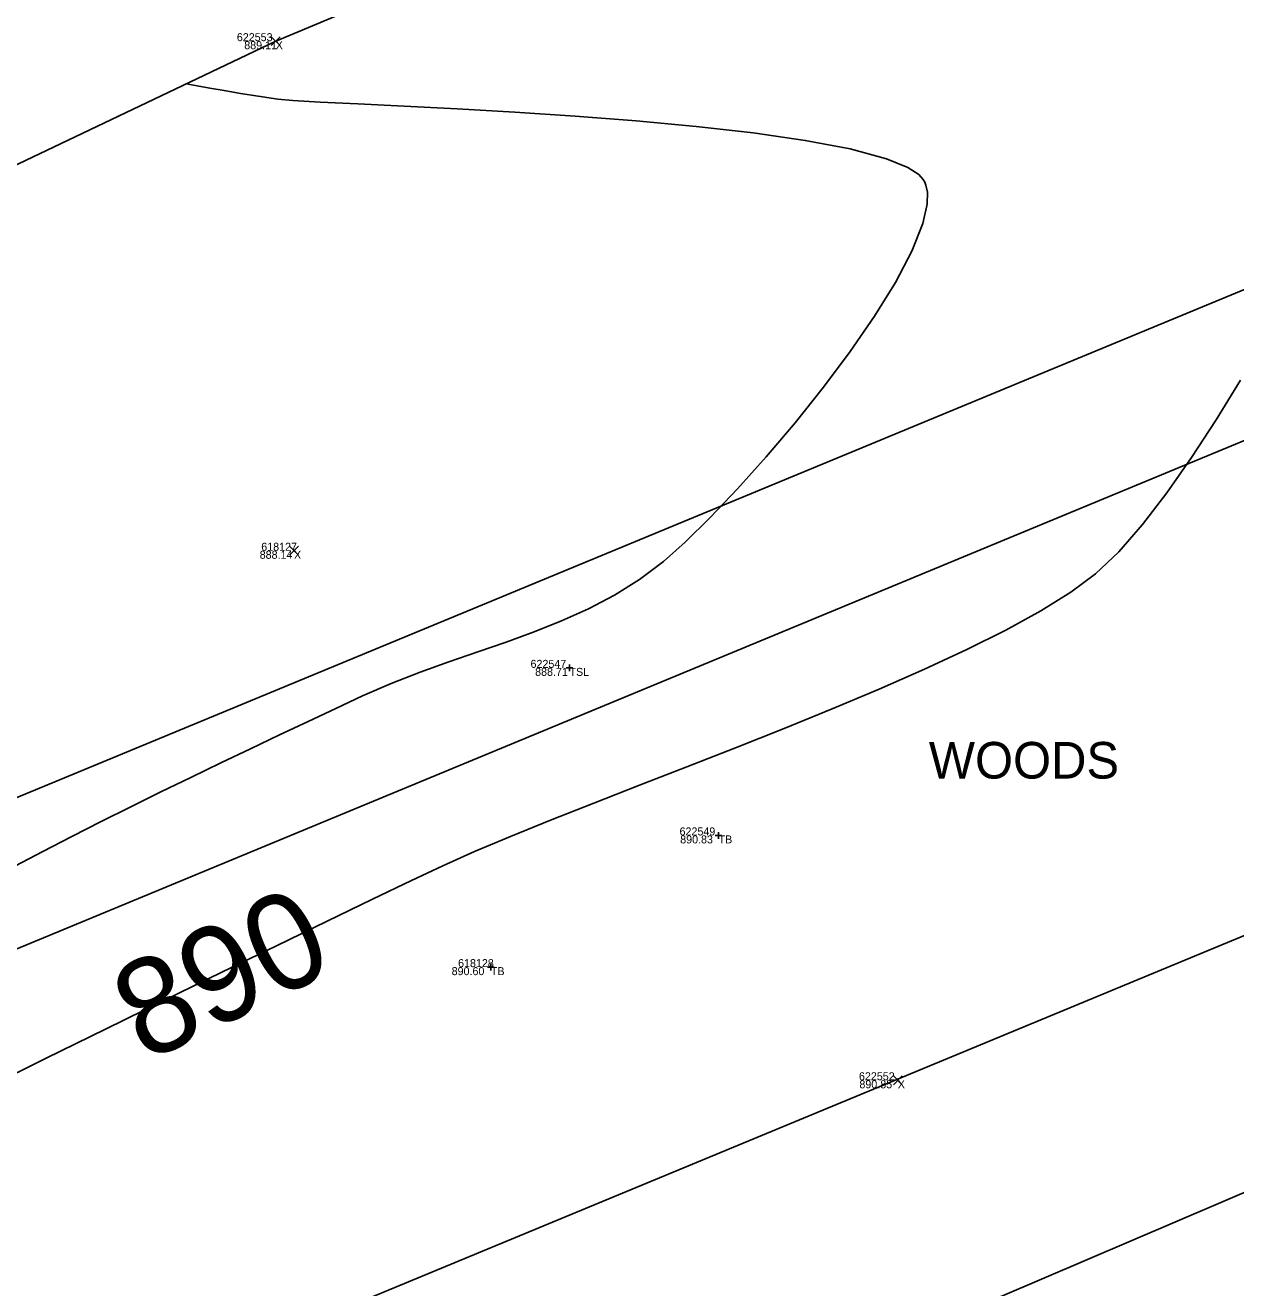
# Model space of a CAD drawing. Extents: x 1957117 to 1971063, y 701601 to 715861.
# Drawn here: x 1966232.2 to 1966285.2, y 709399 to 709454.2 of the extents above; entities that cross this region are included whole.
import ezdxf

# ---------------------------------------------------------------- set-up
doc = ezdxf.new("R2010")
doc.units = 0
for name, color, linetype in [('AP_X_Lights', 7, 'Continuous'), ('DT_X_Contour_Major', 7, 'Continuous'), ('DT_X_Contour_Minor', 7, 'Continuous'), ('DT_X_TIN_Hull', 7, 'Continuous'), ('GE_X_CL_20', 7, 'Continuous'), ('PV_P_Drive', 7, 'Continuous'), ('PV_P_Shoulder', 7, 'Continuous'), ('RS_Raster1', 7, 'Continuous'), ('RW_X_Esmt_RR', 7, 'Continuous'), ('RW_X_Fee_RW', 7, 'Continuous'), ('SC_Scratch1', 7, 'Continuous'), ('SC_Shading5', 7, 'Continuous'), ('VG_X_Text', 7, 'Continuous')]:
    doc.layers.add(name, color=color, linetype=linetype)

msp = doc.modelspace()

# ---------------------------------------------------------------- linework, layer by layer
at = {"layer": 'AP_X_Lights'}
for p, q in [((1966242.997, 709453.3), (1966243.385, 709453.69)), ((1966242.997, 709453.69), (1966243.385, 709453.3)), ((1966243.795, 709431.022), (1966244.183, 709431.412)), ((1966243.795, 709431.412), (1966244.183, 709431.022)), ((1966270.201, 709407.872), (1966270.589, 709408.262)), ((1966270.201, 709408.262), (1966270.589, 709407.872))]:
    msp.add_line(p, q, dxfattribs=at)
at = {"layer": 'DT_X_Contour_Major'}
msp.add_lwpolyline([(1966285.387, 709438.678), (1966284.314, 709436.945), (1966283.238, 709435.29), (1966282.166, 709433.75), (1966281.104, 709432.365), (1966280.061, 709431.172), (1966279.042, 709430.209), (1966277.969, 709429.413), (1966276.652, 709428.592), (1966275.124, 709427.752), (1966273.416, 709426.898), (1966271.56, 709426.035), (1966269.587, 709425.169), (1966267.531, 709424.304), (1966265.423, 709423.447), (1966263.294, 709422.601), (1966261.177, 709421.772), (1966259.103, 709420.965), (1966257.105, 709420.185), (1966255.214, 709419.439), (1966253.462, 709418.73), (1966251.881, 709418.063), (1966250.503, 709417.445), (1966249.128, 709416.796), (1966247.423, 709415.98), (1966245.438, 709415.023), (1966243.227, 709413.951), (1966240.84, 709412.79), (1966238.331, 709411.566), (1966235.75, 709410.304), (1966233.151, 709409.031), (1966230.585, 709407.772)], dxfattribs=at)
msp.add_lwpolyline([(1966285.387, 709438.678), (1966284.314, 709436.945), (1966283.238, 709435.29), (1966282.166, 709433.75), (1966281.104, 709432.365), (1966280.061, 709431.172), (1966279.042, 709430.209), (1966277.969, 709429.413), (1966276.652, 709428.592), (1966275.124, 709427.752), (1966273.416, 709426.898), (1966271.56, 709426.035), (1966269.587, 709425.169), (1966267.531, 709424.304), (1966265.423, 709423.447), (1966263.294, 709422.601), (1966261.177, 709421.772), (1966259.103, 709420.965), (1966257.105, 709420.185), (1966255.214, 709419.439), (1966253.462, 709418.73), (1966251.881, 709418.063), (1966250.503, 709417.445), (1966249.128, 709416.796), (1966247.423, 709415.98), (1966245.438, 709415.023), (1966243.227, 709413.951), (1966240.84, 709412.79), (1966238.331, 709411.566), (1966235.75, 709410.304), (1966233.151, 709409.031), (1966230.585, 709407.772)], dxfattribs=at)
at = {"layer": 'DT_X_Contour_Minor'}
msp.add_lwpolyline([(1966231.778, 709417.429), (1966233.007, 709418.076), (1966234.268, 709418.726), (1966235.553, 709419.377), (1966236.855, 709420.026), (1966238.167, 709420.672), (1966239.481, 709421.311), (1966240.79, 709421.941), (1966242.086, 709422.56), (1966243.361, 709423.164), (1966244.609, 709423.752), (1966245.822, 709424.322), (1966246.991, 709424.869), (1966248.246, 709425.42), (1966249.507, 709425.912), (1966250.768, 709426.366), (1966252.024, 709426.798), (1966253.267, 709427.227), (1966254.493, 709427.672), (1966255.694, 709428.149), (1966256.867, 709428.678), (1966258.003, 709429.276), (1966259.098, 709429.961), (1966260.146, 709430.752), (1966261.096, 709431.598), (1966262.188, 709432.669), (1966263.381, 709433.922), (1966264.633, 709435.317), (1966265.901, 709436.812), (1966267.143, 709438.364), (1966268.318, 709439.932), (1966269.382, 709441.474), (1966270.294, 709442.949), (1966271.011, 709444.315), (1966271.492, 709445.53), (1966271.678, 709446.365), (1966271.688, 709446.897), (1966271.627, 709447.202), (1966271.576, 709447.339), (1966271.512, 709447.451), (1966271.311, 709447.669), (1966270.835, 709447.978), (1966269.902, 709448.357), (1966268.317, 709448.782), (1966266.346, 709449.155), (1966264.073, 709449.482), (1966261.582, 709449.764), (1966258.958, 709450.007), (1966256.285, 709450.213), (1966253.647, 709450.387), (1966251.129, 709450.532), (1966248.815, 709450.652), (1966246.788, 709450.751), (1966245.135, 709450.832), (1966243.938, 709450.899), (1966243.282, 709450.956), (1966242.426, 709451.087), (1966241.646, 709451.214), (1966240.94, 709451.335), (1966240.309, 709451.446), (1966239.753, 709451.545), (1966239.271, 709451.628)], dxfattribs=at)
msp.add_lwpolyline([(1966231.778, 709417.429), (1966233.007, 709418.076), (1966234.268, 709418.726), (1966235.553, 709419.377), (1966236.855, 709420.026), (1966238.167, 709420.672), (1966239.481, 709421.311), (1966240.79, 709421.941), (1966242.086, 709422.56), (1966243.361, 709423.164), (1966244.609, 709423.752), (1966245.822, 709424.322), (1966246.991, 709424.869), (1966248.246, 709425.42), (1966249.507, 709425.912), (1966250.768, 709426.366), (1966252.024, 709426.798), (1966253.267, 709427.227), (1966254.493, 709427.672), (1966255.694, 709428.149), (1966256.867, 709428.678), (1966258.003, 709429.276), (1966259.098, 709429.961), (1966260.146, 709430.752), (1966261.096, 709431.598), (1966262.188, 709432.669), (1966263.381, 709433.922), (1966264.633, 709435.317), (1966265.901, 709436.812), (1966267.143, 709438.364), (1966268.318, 709439.932), (1966269.382, 709441.474), (1966270.294, 709442.949), (1966271.011, 709444.315), (1966271.492, 709445.53), (1966271.678, 709446.365), (1966271.688, 709446.897), (1966271.627, 709447.202), (1966271.576, 709447.339), (1966271.512, 709447.451), (1966271.311, 709447.669), (1966270.835, 709447.978), (1966269.902, 709448.357), (1966268.317, 709448.782), (1966266.346, 709449.155), (1966264.073, 709449.482), (1966261.582, 709449.764), (1966258.958, 709450.007), (1966256.285, 709450.213), (1966253.647, 709450.387), (1966251.129, 709450.532), (1966248.815, 709450.652), (1966246.788, 709450.751), (1966245.135, 709450.832), (1966243.938, 709450.899), (1966243.282, 709450.956), (1966242.426, 709451.087), (1966241.646, 709451.214), (1966240.94, 709451.335), (1966240.309, 709451.446), (1966239.753, 709451.545), (1966239.271, 709451.628)], dxfattribs=at)
at = {"layer": 'DT_X_TIN_Hull'}
msp.add_lwpolyline([(1966705.312, 709644.884), (1966663.171, 709626.843), (1966621.589, 709608.696), (1966571.286, 709587.253), (1966481.433, 709548.015), (1966434.029, 709529.188), (1966335.694, 709490.202), (1966288.852, 709472.642), (1966243.191, 709453.495), (1966205.697, 709435.643), (1966157.25, 709420.758), (1966064.54, 709376.119), (1966029.466, 709344.118), (1965978.457, 709319.011), (1965934.076, 709300.942), (1965832.751, 709273.707), (1965694.094, 709227.885), (1965654.853, 709209.386), (1965525.495, 709135.113)], dxfattribs=at)
at = {"layer": 'GE_X_CL_20'}
msp.add_lwpolyline([(1966828.097, 709638.981), (1965844.448, 709231.801)], dxfattribs=at)
at = {"layer": 'PV_P_Drive'}
for p, q in [((1966256.038, 709426.243), (1966256.038, 709425.951)), ((1966255.892, 709426.097), (1966256.184, 709426.097)), ((1966256.038, 709426.097), (1966256.038, 709426.097)), ((1966262.412, 709418.772), (1966262.704, 709418.772)), ((1966262.558, 709418.918), (1966262.558, 709418.626)), ((1966262.558, 709418.772), (1966262.558, 709418.772)), ((1966252.453, 709413.013), (1966252.745, 709413.013)), ((1966252.599, 709413.159), (1966252.599, 709412.867)), ((1966252.599, 709413.013), (1966252.599, 709413.013))]:
    msp.add_line(p, q, dxfattribs=at)
at = {"layer": 'RW_X_Esmt_RR'}
msp.add_line((1965836.799, 709250.281), (1966820.447, 709657.46), dxfattribs=at)
msp.add_lwpolyline([(1965830.854, 709254.426), (1966814.503, 709661.605)], dxfattribs=at)
at = {"layer": 'RW_X_Fee_RW'}
msp.add_lwpolyline([(1963881.046, 707276.431), (1964172.578, 707701.964), (1964668.324, 708419.582), (1964735.207, 708501.875), (1964966.496, 708718.802), (1965107.468, 708816.338), (1965585.552, 709094.216), (1966091.861, 709326.705), (1966247.281, 709386.816), (1966633.174, 709551.737), (1966943.202, 709670.565), (1967172.032, 709812.662), (1967935.697, 710373.174), (1968346.714, 710683.963), (1968484.345, 710796.182), (1968743.632, 711067.038), (1968903.937, 711275.819), (1969041.222, 711501.316), (1969638.166, 712572.015), (1970019.077, 713196.718)], dxfattribs=at)
at = {"layer": 'SC_Shading5'}
for points in [[(1963589.678, 706586.994), (1963626.625, 706689.548), (1963651.76, 706746.832), (1963668.09, 706778.596), (1963682.768, 706805.402), (1963734.424, 706911.594), (1963826.849, 707116.717), (1963877.258, 707215.645), (1963964.981, 707354.472), (1964070.526, 707509.355), (1964132.574, 707601.994), (1964163.9, 707642.169), (1964191.2, 707685.167), (1964278.98, 707807.131), (1964326.11, 707874.364), (1964396.427, 707968.962), (1964508.519, 708133.679), (1964655.588, 708336.552), (1964745.319, 708429.172), (1964840.327, 708522.317), (1964988.178, 708660.245), (1965089.796, 708739.041), (1965251.743, 708835.216), (1965415.807, 708922.048), (1965866.2, 709149.38), (1966173.543, 709294.131), (1966283.627, 709338.196), (1966534.003, 709419.214), (1966689.084, 709471.266), (1967008.468, 709641.817), (1967166.677, 709750.124), (1967422.113, 709931.083), (1967818.707, 710198.831), (1968187.021, 710459.852), (1968360.589, 710592.493), (1968496.543, 710707.847), (1968606.427, 710809.378), (1968733.391, 710937.091), (1968807.28, 711025.4), (1968843.008, 711077.094), (1968863.233, 711106.099), (1968909.747, 711171.311), (1968974.133, 711279.559), (1969130.932, 711546.915), (1969247.433, 711744.686), (1969402.714, 712016.424), (1969505.287, 712191.789), (1969666.311, 712460.805), (1969771.586, 712639.896), (1969880.058, 712820.917), (1969964.994, 712955.706), (1969990.005, 713000.084), (1970030.065, 713068.479)], [(1963609.915, 706579.703), (1963646.615, 706681.572), (1963671.193, 706737.585), (1963687.092, 706768.511), (1963701.884, 706795.526), (1963753.906, 706902.469), (1963846.249, 707107.41), (1963895.973, 707204.994), (1963982.966, 707342.667), (1964088.35, 707497.312), (1964150.015, 707589.379), (1964181.502, 707629.761), (1964209.024, 707673.109), (1964296.517, 707794.674), (1964343.552, 707861.772), (1964413.958, 707956.489), (1964526.123, 708121.313), (1964672.104, 708322.686), (1964760.576, 708414.006), (1964855.195, 708506.77), (1965002.134, 708643.847), (1965101.925, 708721.226), (1965262.272, 708816.451), (1965425.685, 708902.939), (1965875.63, 709130.044), (1966182.13, 709274.398), (1966290.944, 709317.954), (1966540.737, 709398.785), (1966697.632, 709451.445), (1967019.644, 709623.399), (1967178.971, 709732.471), (1967434.35, 709913.39), (1967830.945, 710181.14), (1968199.774, 710442.525), (1968374.086, 710575.735), (1968510.806, 710691.739), (1968621.36, 710793.889), (1968749.296, 710922.58), (1968824.413, 711012.355), (1968860.678, 711064.827), (1968880.812, 711093.701), (1968927.778, 711159.547), (1968992.655, 711268.62), (1969149.476, 711536.015), (1969266.039, 711733.891), (1969421.336, 712005.657), (1969523.8, 712180.835), (1969684.812, 712449.831), (1969790.084, 712628.917), (1969898.385, 712809.653), (1969983.474, 712944.685), (1970008.657, 712989.367), (1970048.626, 713057.607)]]:
    msp.add_spline(points, degree=3, dxfattribs=at)

# ---------------------------------------------------------------- texts
at = {"layer": 'DT_X_Contour_Major'}
msp.add_text('890', height=4.2, rotation=25.9388, dxfattribs=at).set_placement((1966237.477, 709408.819))
at = {"layer": 'PV_P_Shoulder'}
for s, p in [('889.11', (1966241.815, 709453.145)), ('888.14', (1966242.49, 709430.867)), ('888.71', (1966254.535, 709425.747)), ('890.83', (1966260.88, 709418.422)), ('890.60', (1966250.885, 709412.663)), ('890.85', (1966268.717, 709407.717))]:
    msp.add_text(s, height=0.35, dxfattribs=at).set_placement(p)
at = {"layer": 'RS_Raster1'}
for s, p in [('622553', (1966241.491, 709453.495)), ('618127', (1966242.559, 709431.217)), ('622547', (1966254.335, 709426.097)), ('622549', (1966260.852, 709418.772)), ('618128', (1966251.166, 709413.013)), ('622552', (1966268.697, 709408.067))]:
    msp.add_text(s, height=0.35, dxfattribs=at).set_placement(p)
at = {"layer": 'SC_Scratch1'}
for s, p in [('X', (1966243.191, 709453.145)), ('X', (1966243.989, 709430.867)), ('TSL', (1966256.038, 709425.747)), ('TB', (1966262.558, 709418.422)), ('TB', (1966252.599, 709412.663)), ('X', (1966270.395, 709407.717))]:
    msp.add_text(s, height=0.35, dxfattribs=at).set_placement(p)
at = {"layer": 'VG_X_Text'}
msp.add_text('WOODS', height=1.6, dxfattribs=at).set_placement((1966271.753, 709421.258))

doc.saveas('drawing.dxf')
